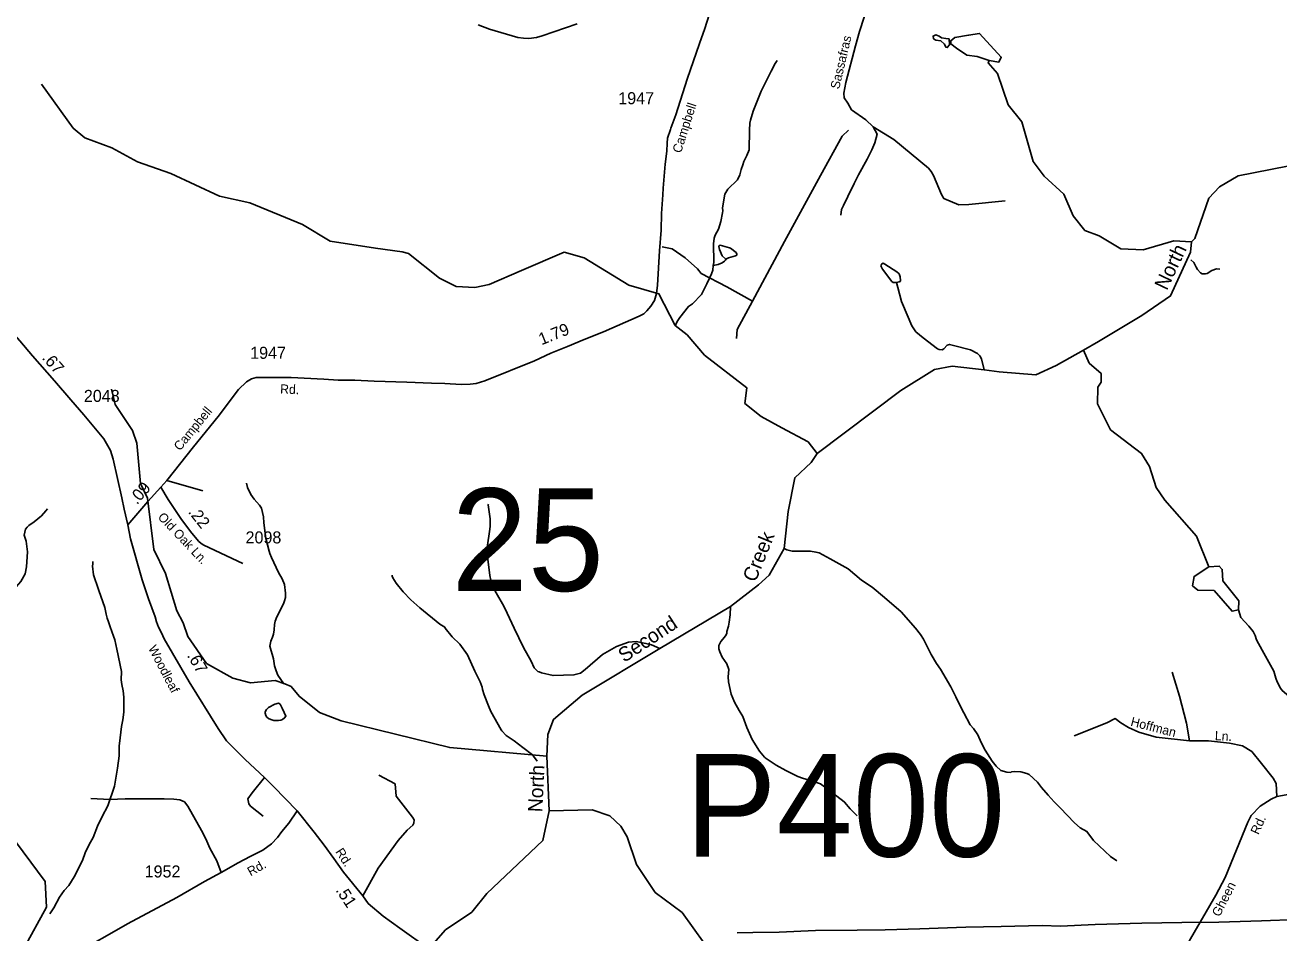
# Model space of a CAD drawing. Extents: x 1473865 to 1648260, y 639067 to 773536.
# Drawn here: x 1533439 to 1546474, y 728401 to 737838 of the extents above; entities that cross this region are included whole.
import ezdxf

# ---------------------------------------------------------------- set-up
doc = ezdxf.new("R2010")
doc.units = 0
for name, color, linetype in [('Exist Hydrographic Creek Single Shore', 7, 'Continuous'), ('Exist Hydrographic Creek Single Shore Label', 7, 'Continuous'), ('Exist Hydrographic Misc Water Feature', 7, 'Continuous'), ('Exist Hydrographic Pond Under 1500 Sq Ft', 7, 'Continuous'), ('Exist Road Non-System Type 51', 7, 'Continuous'), ('Exist Road Non-System Type 51 Label', 7, 'Continuous'), ('Exist Road Secondary Mileage Hundredths English Label', 7, 'Continuous'), ('Exist Road Secondary Structure Pipe Number Label', 7, 'Continuous'), ('Exist Road Secondary Structure Standard Bridge Number Label', 7, 'Continuous'), ('Exist Road Secondary Type 51 Attributed', 7, 'Continuous'), ('Exist Road Secondary Type 51 Label', 7, 'Continuous'), ('Exist Road Secondary Type 51 Number Label', 7, 'Continuous'), ('Exist Utilities Electrical Transmission Line', 7, 'Continuous')]:
    doc.layers.add(name, color=color, linetype=linetype)

msp = doc.modelspace()

# ---------------------------------------------------------------- linework, layer by layer
at = {"layer": 'Exist Hydrographic Creek Single Shore'}
msp.add_line((1538886, 729669), (1538862, 730238), dxfattribs=at)
for points in [[(1541675, 733383), (1541581, 733505), (1541308, 733651), (1541092, 733770), (1540921, 733906), (1540942, 734068), (1540503, 734406), (1540322, 734617), (1540198, 734716), (1540029, 735046), (1539714, 735134), (1539251, 735419), (1539044, 735479), (1538599, 735288), (1538263, 735141), (1538113, 735111), (1537921, 735121), (1537747, 735207), (1537426, 735463), (1537360, 735481), (1537083, 735520), (1536611, 735591), (1536322, 735764), (1535775, 735989), (1535460, 736061), (1534955, 736294), (1534607, 736416), (1534342, 736562), (1534060, 736667), (1533937, 736768), (1533611, 737224)], [(1545565, 735584), (1545599, 735619), (1545747, 736040), (1545857, 736156), (1546051, 736270), (1546741, 736406), (1546947, 736366), (1547086, 736195), (1547221, 735964), (1547392, 735833), (1547503, 735833), (1547832, 736076), (1548152, 736277), (1548319, 736326), (1548511, 736272), (1548735, 736252)], [(1544444, 734460), (1544597, 734550), (1545050, 734820), (1545348, 735023), (1545555, 735476), (1545565, 735584)], [(1541675, 733383), (1542544, 734041), (1542893, 734259), (1543077, 734292), (1543411, 734255), (1543567, 734232), (1543946, 734204), (1544157, 734300), (1544444, 734460)], [(1540039, 731356), (1540774, 731793), (1541065, 732020), (1541175, 732120), (1541329, 732396), (1541372, 732783), (1541441, 733133), (1541610, 733292), (1541675, 733383)], [(1538862, 730238), (1538873, 730464), (1538934, 730620), (1539230, 730873), (1540039, 731356)], [(1537238, 727730), (1537379, 727878), (1537637, 728235), (1537811, 728434), (1538082, 728617), (1538239, 728812), (1538823, 729362), (1538886, 729669)], [(1542738, 724441), (1542601, 725209), (1542494, 725345), (1542371, 725440), (1542062, 725935), (1542038, 726001), (1542033, 726234), (1542001, 726311), (1541846, 726498), (1541773, 726630), (1541674, 726741), (1541452, 726929), (1541115, 727225), (1540757, 727773), (1540612, 728134), (1540270, 728614), (1539990, 728820), (1539794, 729113), (1539699, 729400), (1539634, 729510), (1539519, 729617), (1539336, 729680), (1538886, 729669)]]:
    msp.add_lwpolyline(points, dxfattribs=at)
at = {"layer": 'Exist Hydrographic Misc Water Feature'}
for points in [[(1543045, 737696), (1543051, 737634), (1543027, 737604), (1543010, 737609), (1542998, 737641), (1542958, 737673), (1542907, 737683), (1542882, 737696), (1542879, 737724), (1542907, 737736), (1542943, 737724), (1542967, 737706), (1543010, 737699), (1543045, 737696)], [(1540593, 735338), (1540598, 735371), (1540599, 735443), (1540595, 735496), (1540597, 735565), (1540603, 735623), (1540614, 735655), (1540649, 735718), (1540671, 735797), (1540689, 735885), (1540692, 735909), (1540690, 735937), (1540714, 736080), (1540744, 736133), (1540847, 736229), (1540870, 736280), (1540883, 736336), (1540900, 736384), (1540913, 736419), (1540944, 736483), (1540968, 736542), (1540971, 736746), (1540974, 736818), (1540979, 736849), (1541007, 736945), (1541090, 737151), (1541195, 737360), (1541236, 737439), (1541257, 737471)], [(1545565, 735584), (1545382, 735597), (1545063, 735502), (1544830, 735513), (1544607, 735649), (1544458, 735702), (1544335, 735855), (1544239, 736080), (1544033, 736268), (1543919, 736421), (1543800, 736831), (1543661, 737008), (1543550, 737335), (1543452, 737445), (1543461, 737470)], [(1540724, 735404), (1540751, 735420), (1540823, 735438), (1540837, 735448), (1540839, 735457), (1540830, 735474), (1540771, 735519), (1540763, 735523), (1540664, 735550), (1540655, 735544), (1540653, 735536), (1540657, 735506), (1540687, 735441), (1540724, 735404)], [(1540593, 735338), (1540645, 735350), (1540685, 735367), (1540710, 735383), (1540722, 735396), (1540724, 735404)], [(1542500, 735162), (1542465, 735161), (1542451, 735174), (1542352, 735302), (1542337, 735334), (1542341, 735350), (1542347, 735358), (1542359, 735362), (1542377, 735353), (1542503, 735274), (1542527, 735252), (1542538, 735222), (1542541, 735182), (1542537, 735174), (1542527, 735168), (1542500, 735162)], [(1545559, 735399), (1545590, 735370), (1545613, 735321), (1545628, 735297), (1545658, 735264), (1545677, 735252), (1545711, 735251), (1545727, 735255), (1545776, 735286), (1545825, 735304), (1545859, 735302)], [(1540198, 734716), (1540224, 734768), (1540246, 734800), (1540335, 734914), (1540376, 734941), (1540470, 735038), (1540526, 735149), (1540575, 735252), (1540588, 735291), (1540593, 735338)], [(1543411, 734255), (1543383, 734368), (1543366, 734399), (1543342, 734423), (1543269, 734461), (1543090, 734509), (1543050, 734518), (1543026, 734511), (1542989, 734474), (1542973, 734464), (1542941, 734465), (1542925, 734473), (1542776, 734588), (1542701, 734650), (1542659, 734711), (1542560, 734941), (1542552, 734966), (1542512, 735110), (1542500, 735162)], [(1545745, 732206), (1545617, 732524), (1545289, 732898), (1545199, 733031), (1545128, 733249), (1545047, 733385), (1544725, 733631), (1544588, 733900), (1544591, 734074), (1544625, 734126), (1544626, 734218), (1544503, 734325), (1544444, 734460)], [(1535081, 731623), (1535017, 731750), (1534898, 732136), (1534777, 732388), (1534710, 732921), (1534637, 733074), (1534602, 733491), (1534554, 733624), (1534375, 733893), (1534336, 734055)], [(1536032, 731608), (1536040, 731640), (1536057, 731688), (1536125, 731822), (1536137, 731854), (1536146, 731886), (1536147, 731934), (1536137, 732022), (1536110, 732080), (1536072, 732147), (1535999, 732305), (1535984, 732345), (1535977, 732369), (1535942, 732502), (1535920, 732663), (1535918, 732727), (1535895, 732817), (1535876, 732848), (1535821, 732909), (1535786, 732958), (1535752, 733030), (1535739, 733075)], [(1533154, 731653), (1533152, 731660), (1533161, 731692), (1533199, 731787), (1533291, 731953), (1533345, 731999), (1533393, 732054), (1533410, 732078), (1533439, 732133), (1533453, 732205), (1533463, 732364), (1533449, 732473), (1533428, 732537), (1533444, 732597), (1533460, 732620), (1533477, 732636), (1533533, 732673), (1533609, 732735), (1533656, 732788), (1533671, 732811)], [(1538258, 732859), (1538254, 732852), (1538273, 732707), (1538275, 732627), (1538266, 732572), (1538246, 732430), (1538241, 732360), (1538249, 732287), (1538271, 732116), (1538282, 732067), (1538305, 731995), (1538338, 731937), (1538416, 731796), (1538451, 731726), (1538524, 731569)], [(1541329, 732396), (1541358, 732383), (1541414, 732370), (1541605, 732369), (1541661, 732360), (1541693, 732351), (1541808, 732290), (1541997, 732186), (1542135, 732069), (1542245, 731996), (1542375, 731887), (1542547, 731737), (1542696, 731570), (1542749, 731502)], [(1534305, 731635), (1534293, 731673), (1534282, 731714), (1534267, 731783), (1534207, 731959), (1534185, 732024), (1534166, 732072), (1534151, 732122), (1534141, 732213), (1534142, 732237), (1534144, 732261)], [(1537254, 732121), (1537255, 732108), (1537261, 732091), (1537297, 732035), (1537369, 731945), (1537448, 731863), (1537544, 731781), (1537752, 731612), (1537804, 731580)], [(1540774, 731793), (1540770, 731709), (1540759, 731630), (1540752, 731590), (1540736, 731534)], [(1546055, 731760), (1546080, 731680), (1546162, 731591), (1546207, 731534), (1546228, 731493), (1546242, 731447)], [(1533428, 728247), (1533660, 728669), (1533647, 728935), (1533190, 729551), (1533102, 729786), (1533020, 729896), (1532806, 730015), (1532559, 730227), (1532288, 730525), (1531606, 731661)], [(1533695, 728600), (1533736, 728661), (1533796, 728772), (1533846, 728843), (1533893, 728894), (1533948, 728985), (1534034, 729155), (1534063, 729234), (1534105, 729321), (1534146, 729393), (1534191, 729512), (1534241, 729611), (1534299, 729721), (1534367, 729926), (1534401, 730115), (1534417, 730243), (1534417, 730343), (1534427, 730430), (1534440, 730546), (1534454, 730616), (1534464, 730694), (1534467, 730853), (1534460, 730917), (1534445, 730982), (1534438, 731030), (1534440, 731118), (1534393, 731351), (1534371, 731447), (1534359, 731487), (1534325, 731584), (1534305, 731635)], [(1538862, 730238), (1537854, 730327), (1536725, 730606), (1536501, 730692), (1536287, 730861), (1536205, 730964), (1536139, 730989), (1536039, 731023), (1535781, 731002), (1535598, 731049), (1535325, 731202), (1535130, 731482), (1535081, 731623)], [(1536130, 730990), (1536068, 731079), (1536049, 731125), (1536031, 731176), (1536022, 731250), (1535982, 731382), (1535993, 731434), (1536011, 731474), (1536021, 731505), (1536029, 731553), (1536032, 731608)], [(1538761, 730187), (1538726, 730239), (1538714, 730251), (1538614, 730329), (1538523, 730399), (1538440, 730453), (1538395, 730500), (1538387, 730512), (1538281, 730702), (1538258, 730760), (1538213, 730876), (1538193, 730930), (1538190, 730954), (1538171, 731010), (1538115, 731123), (1538039, 731290), (1537958, 731402), (1537878, 731480), (1537807, 731569), (1537804, 731580)], [(1540039, 731356), (1539950, 731394), (1539894, 731411), (1539792, 731429), (1539711, 731423), (1539586, 731377), (1539441, 731294), (1539262, 731140), (1539213, 731101), (1539145, 731083), (1538928, 731075), (1538809, 731105), (1538785, 731114), (1538769, 731120), (1538730, 731155), (1538701, 731225), (1538620, 731369), (1538524, 731569)], [(1540736, 731534), (1540733, 731514), (1540720, 731490), (1540694, 731453), (1540672, 731429), (1540658, 731403), (1540652, 731387), (1540652, 731355), (1540662, 731323), (1540686, 731267), (1540735, 731198), (1540754, 731139), (1540748, 731062), (1540751, 731010), (1540781, 730881), (1540815, 730800), (1540862, 730712), (1540900, 730651), (1540941, 730537), (1540998, 730413), (1541074, 730291), (1541126, 730226), (1541134, 730220), (1541247, 730144), (1541348, 730088), (1541472, 730027), (1541520, 730010), (1541592, 729989), (1541707, 729951), (1541849, 729844), (1541936, 729778), (1541959, 729760), (1542018, 729691), (1542089, 729617)], [(1542749, 731502), (1542780, 731456), (1542858, 731295), (1542913, 731202), (1542957, 731141), (1543063, 730959), (1543115, 730854), (1543146, 730789), (1543197, 730687), (1543266, 730564), (1543299, 730526), (1543343, 730461), (1543380, 730381), (1543422, 730300), (1543492, 730186), (1543535, 730133), (1543582, 730089), (1543646, 730071), (1543686, 730070), (1543694, 730074), (1543726, 730078), (1543790, 730076), (1543854, 730059), (1543877, 730049), (1543964, 729969), (1544007, 729912), (1544077, 729833), (1544138, 729765), (1544199, 729700), (1544350, 729545), (1544407, 729492), (1544478, 729455), (1544546, 729361), (1544725, 729196), (1544788, 729150)], [(1546242, 731447), (1546301, 731341), (1546421, 731122), (1546441, 731050), (1546456, 731010), (1546490, 730945), (1546509, 730921), (1546578, 730863), (1546599, 730837), (1546633, 730790), (1546667, 730718), (1546780, 730571), (1546798, 730543), (1546827, 730478), (1546856, 730358), (1546860, 730262)], [(1536112, 730737), (1536117, 730724), (1536151, 730653), (1536137, 730636), (1536115, 730620), (1536099, 730612), (1536074, 730609), (1536026, 730610), (1535995, 730618), (1535971, 730631), (1535953, 730645), (1535942, 730662), (1535936, 730684), (1535936, 730700), (1535949, 730723), (1535971, 730745), (1536036, 730780), (1536074, 730789), (1536090, 730780), (1536112, 730737)], [(1536112, 730737), (1536151, 730653), (1536137, 730636), (1536115, 730620), (1536099, 730612), (1536074, 730609), (1536026, 730610), (1535995, 730618), (1535971, 730631), (1535953, 730645), (1535942, 730662), (1535936, 730684), (1535936, 730700), (1535949, 730723), (1535971, 730745), (1536036, 730780), (1536074, 730789), (1536090, 730780), (1536112, 730737)]]:
    msp.add_lwpolyline(points, dxfattribs=at)
at = {"layer": 'Exist Hydrographic Pond Under 1500 Sq Ft'}
for points in [[(1543461, 737470), (1543563, 737454), (1543588, 737506), (1543360, 737752), (1543248, 737732), (1543106, 737708), (1543063, 737676), (1543063, 737643), (1543121, 737600), (1543231, 737525), (1543336, 737513), (1543461, 737470)], [(1545745, 732206), (1545593, 732107), (1545575, 732009), (1545633, 731965), (1545800, 731962), (1545988, 731745), (1546055, 731760), (1546056, 731852), (1545893, 732062), (1545886, 732180), (1545854, 732214), (1545745, 732206)]]:
    msp.add_lwpolyline(points, dxfattribs=at)
at = {"layer": 'Exist Road Non-System Type 51'}
msp.add_line((1534911, 733105), (1535287, 732998), dxfattribs=at)
for points in [[(1542158, 738228), (1542162, 738166), (1542165, 738048), (1542163, 737920), (1542115, 737773), (1542073, 737621), (1541971, 737243), (1541951, 737131), (1541954, 737083), (1541994, 737026), (1542031, 736958), (1542178, 736853), (1542257, 736779)], [(1541002, 734968), (1541335, 735587), (1541709, 736273), (1541934, 736684), (1541999, 736745)], [(1542257, 736779), (1542299, 736705), (1542273, 736616), (1542242, 736542), (1542192, 736443), (1542104, 736282), (1542058, 736190), (1541994, 736058), (1541947, 735963), (1541926, 735921), (1541920, 735863)], [(1542257, 736779), (1542471, 736648), (1542831, 736351), (1542860, 736316), (1542883, 736274), (1542966, 736076), (1542989, 736036), (1543146, 735969), (1543251, 735974), (1543629, 736011)], [(1540061, 735533), (1540166, 735513), (1540303, 735419), (1540429, 735303), (1540466, 735256), (1540734, 735119), (1541002, 734968)], [(1541002, 734968), (1540841, 734674), (1540834, 734581)], [(1545545, 730396), (1545514, 730581), (1545442, 730862), (1545366, 731112)], [(1545545, 730396), (1545198, 730437), (1545017, 730488), (1544911, 730536), (1544832, 730584), (1544773, 730629), (1544684, 730584), (1544345, 730450)], [(1546453, 729818), (1546446, 729953), (1546415, 730011), (1546295, 730162), (1546192, 730286), (1546096, 730344), (1545959, 730372), (1545743, 730396), (1545545, 730396)], [(1535927, 730016), (1535799, 729858), (1535753, 729793), (1535765, 729743), (1535784, 729720), (1535914, 729616)], [(1536949, 728787), (1537109, 729075), (1537316, 729363), (1537411, 729470), (1537469, 729520), (1537480, 729543), (1537484, 729577), (1537465, 729604), (1537297, 729823), (1537285, 729949), (1537116, 730041)], [(1535477, 729028), (1535431, 729151), (1535360, 729280), (1535319, 729380), (1535274, 729467), (1535132, 729717), (1535095, 729765), (1535047, 729785), (1534985, 729792), (1534885, 729795), (1534479, 729793), (1534321, 729789), (1534121, 729799)]]:
    msp.add_lwpolyline(points, dxfattribs=at)
at = {"layer": 'Exist Road Secondary Type 51 Attributed'}
for points in [[(1534851, 733034), (1534911, 733105), (1535189, 733455), (1535445, 733770), (1535658, 734051), (1535739, 734131), (1535792, 734161), (1535842, 734176), (1536206, 734173), (1536544, 734158), (1536695, 734148), (1536867, 734146), (1537067, 734135), (1537407, 734127), (1537663, 734117), (1537803, 734113), (1537974, 734103), (1538067, 734106), (1538130, 734113), (1538217, 734139), (1538735, 734349), (1538904, 734426), (1539079, 734496), (1539252, 734569), (1539451, 734649), (1539823, 734812), (1539870, 734837), (1539904, 734867), (1539945, 734918), (1539981, 734975), (1540004, 735049), (1540013, 735135), (1540036, 735493), (1540053, 735705), (1540057, 735881), (1540068, 736072), (1540074, 736144), (1540094, 736392), (1540110, 736526), (1540113, 736610), (1540119, 736662), (1540148, 736753), (1540153, 736767), (1540203, 736905), (1540321, 737275), (1540452, 737646), (1540506, 737803), (1540552, 737946)], [(1539179, 737853), (1538816, 737728), (1538757, 737709), (1538675, 737700), (1538621, 737701), (1538560, 737709), (1538267, 737797), (1538149, 737841)], [(1534507, 732642), (1534468, 732806), (1534444, 732922), (1534356, 733327), (1534327, 733416), (1534258, 733537), (1534051, 733788), (1533914, 733941), (1533746, 734139), (1533516, 734400), (1533385, 734557), (1533047, 734935), (1532923, 735088), (1532757, 735273), (1532657, 735368), (1532502, 735479)], [(1534507, 732642), (1534716, 732886), (1534851, 733034)], [(1534851, 733034), (1534925, 732907), (1535058, 732710), (1535158, 732572), (1535243, 732473), (1535269, 732450), (1535298, 732433), (1535704, 732242)], [(1536266, 729669), (1536021, 729921), (1535927, 730016), (1535728, 730205), (1535626, 730303), (1535532, 730397), (1535446, 730524), (1535145, 731011), (1534884, 731458), (1534857, 731520), (1534825, 731580), (1534806, 731633), (1534790, 731686), (1534722, 731874), (1534657, 732070), (1534536, 732496), (1534507, 732642)], [(1545492, 728231), (1545819, 728794), (1545915, 728978), (1546151, 729553), (1546186, 729620), (1546281, 729719), (1546395, 729791), (1546453, 729818), (1546549, 729836), (1546693, 729840), (1547228, 729809), (1547359, 729801), (1547560, 729779), (1547773, 729775), (1547887, 729783), (1548062, 729815), (1548232, 729845), (1548328, 729852), (1548471, 729837), (1548725, 729822), (1548902, 729804)], [(1533462, 727795), (1533636, 727944), (1533807, 728077), (1533902, 728154), (1534001, 728205), (1534131, 728282), (1534317, 728388), (1534504, 728494), (1535016, 728769), (1535304, 728934), (1535477, 729028), (1535581, 729086), (1535647, 729127), (1535786, 729199), (1535910, 729262), (1536000, 729326), (1536062, 729392), (1536107, 729454), (1536181, 729542), (1536266, 729669)], [(1537637, 728235), (1537336, 728449), (1537160, 728576), (1537007, 728706), (1536949, 728787), (1536749, 729031), (1536649, 729173), (1536549, 729313), (1536444, 729448), (1536266, 729669)]]:
    msp.add_lwpolyline(points, dxfattribs=at)
at = {"layer": 'Exist Utilities Electrical Transmission Line'}
msp.add_lwpolyline([(1540841, 728400), (1541005, 728405), (1541277, 728410), (1541658, 728424), (1542090, 728428), (1542380, 728433), (1542740, 728443), (1543220, 728461), (1543587, 728466), (1544013, 728477), (1544203, 728472), (1544563, 728487), (1545049, 728501), (1545466, 728510), (1545848, 728513), (1546292, 728525), (1546670, 728539), (1547014, 728545), (1547168, 728542)], dxfattribs=at)

# ---------------------------------------------------------------- texts
at = {"layer": 'Exist Hydrographic Creek Single Shore Label'}
for s, rotation, p in [('North', 64.5576, (1545309, 735072)), ('Creek', 67.813, (1541032, 732038)), ('Second', 33.4643, (1539668, 731207)), ('North', 87.2237, (1538816, 729653))]:
    msp.add_text(s, height=150, rotation=rotation, dxfattribs=at).set_placement(p)
at = {"layer": 'Exist Road Non-System Type 51 Label'}
for s, rotation, p in [('Sassafras', 76.701, (1541902, 737167)), ('Hoffman', 345.6225, (1544926, 730555)), ('Ln.', 357.4308, (1545807, 730404))]:
    msp.add_text(s, height=95, rotation=rotation, dxfattribs=at).set_placement(p)
at = {"layer": 'Exist Road Secondary Mileage Hundredths English Label'}
for s, rotation, p in [('1.79', 21.6719, (1538807, 734509)), ('.67', 311.3375, (1533608, 734374)), ('.09', 49.3942, (1534603, 732846)), ('.22', 308.265, (1535129, 732775)), ('.67', 300.3295, (1535118, 731284)), ('.51', 303.2554, (1536663, 728844))]:
    msp.add_text(s, height=125, rotation=rotation, dxfattribs=at).set_placement(p)
at = {"layer": 'Exist Road Secondary Structure Pipe Number Label'}
msp.add_text('P400', height=1066.3, dxfattribs=at).set_placement((1540300, 729193))
at = {"layer": 'Exist Road Secondary Structure Standard Bridge Number Label'}
msp.add_text('25', height=1066.3, dxfattribs=at).set_placement((1537872, 731956))
at = {"layer": 'Exist Road Secondary Type 51 Label'}
for s, rotation, p in [('Campbell', 72.2247, (1540257, 736501)), ('Rd.', 357.5533, (1536089, 734009)), ('Campbell', 50.6213, (1535049, 733406)), ('Old Oak Ln.', 313.5386, (1534812, 732717)), ('Woodleaf', 297.5043, (1534716, 731361)), ('Rd.', 65.696, (1546261, 729416)), ('Rd.', 303.2554, (1536661, 729244)), ('Rd.', 29.316, (1535783, 728988)), ('Gheen', 63.0251, (1545857, 728561))]:
    msp.add_text(s, height=95, rotation=rotation, dxfattribs=at).set_placement(p)
at = {"layer": 'Exist Road Secondary Type 51 Number Label'}
for s, p in [('1947', (1539606, 737016)), ('1947', (1535779, 734369)), ('2048', (1534050, 733921)), ('2098', (1535731, 732450)), ('1952', (1534682, 728977))]:
    msp.add_text(s, height=125, dxfattribs=at).set_placement(p)

doc.saveas('drawing.dxf')
